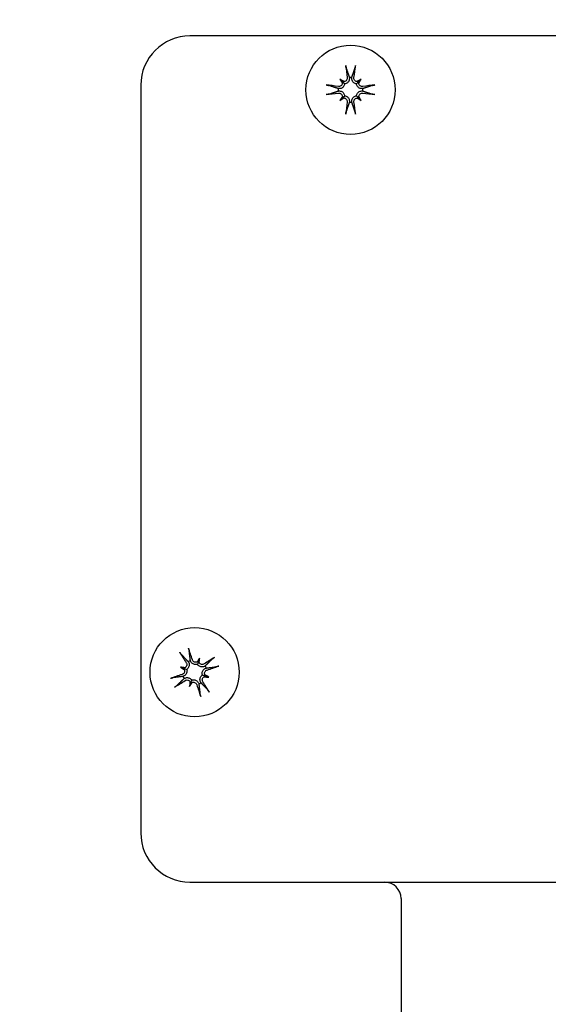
# Model space of a CAD drawing. Header units: inches. Extents: x 24 to 1128, y -69 to 748.
# Tile 348 of 656: x 457.56 to 459.58, y 687.27 to 691.02. Entities that reach past the tile are written whole.
import ezdxf

# ---------------------------------------------------------------- set-up
doc = ezdxf.new("R2010")
doc.units = ezdxf.units.IN
doc.header["$LTSCALE"] = 32
doc.header["$MEASUREMENT"] = 0
doc.layers.add('Dimension (ANSI)', color=7, linetype='Continuous', lineweight=25)
doc.layers.add('Visible (ANSI)', color=7, linetype='Continuous', lineweight=30)
doc.styles.add('Note Text (ANSI)', font='tahoma.ttf')
doc.dimstyles.new('SB Fraction-16 (ANSI)', dxfattribs={"dimscale": 32, "dimtxt": 0.125, "dimasz": 0.098425, "dimexe": 0.125, "dimexo": 0.0625, "dimgap": 0.031496, "dimtad": 0, "dimtih": 1, "dimtoh": 1, "dimdec": 4, "dimrnd": 1e-08, "dimzin": 0, "dimdsep": 46, "dimlunit": 5, "dimtxsty": 'Note Text (ANSI)', "dimcen": 0.09, "dimdle": 0.393701, "dimclrd": 256, "dimclre": 256, "dimclrt": 256, "dimadec": 0, "dimazin": 3, "dimtfac": 0.96, "dimtofl": 0, "dimtmove": 0, "dimatfit": 3, "dimfxl": 1, "dimfrac": 2, "dimtolj": 1, "dimtzin": 12, "dimlwd": -1, "dimlwe": -1, "dimarcsym": 0})

# ---------------------------------------------------------------- blocks, each defined once
blk = doc.blocks.new('*D18')
at = {"layer": 'Defpoints', "color": 0, "transparency": 16777216}
for p in [(468.7806, 692.6685), (316.9743, 544.6685), (468.7806, 544.6685)]:
    blk.add_point(p, dxfattribs=at)
at = {"layer": 'Dimension (ANSI)', "transparency": 16777216}
for p, q in [((466.7806, 692.6685), (312.9743, 692.6685)), ((316.9743, 689.5189), (316.9743, 626.7677)), ((316.9743, 547.8181), (316.9743, 620.5693)), ((466.7806, 544.6685), (312.9743, 544.6685))]:
    blk.add_line(p, q, dxfattribs=at)
for points in [[(316.4494, 689.5189), (317.4993, 689.5189), (316.9743, 692.6685)], [(316.4494, 547.8181), (317.4993, 547.8181), (316.9743, 544.6685)]]:
    blk.add_solid(points, dxfattribs=at)
at = {"layer": 'Dimension (ANSI)', "transparency": 16777216, "insert": (312.8723, 625.7599), "char_height": 4, "attachment_point": 1, "style": 'Note Text (ANSI)'}
blk.add_mtext('\\A1;148', dxfattribs=at)

msp = doc.modelspace()

# ---------------------------------------------------------------- linework, layer by layer
at = {"layer": 'Visible (ANSI)'}
for p, q in [((461.06042, 690.96029), (458.21042, 690.96029)), ((458.78247, 690.79553), (458.79103, 690.78697)), ((458.79103, 690.78697), (458.80049, 690.77751)), ((458.85481, 690.78697), (458.84535, 690.77751)), ((458.86336, 690.79553), (458.85481, 690.78697)), ((458.02292, 690.77279), (458.02292, 687.92279)), ((458.78247, 690.71464), (458.79103, 690.72319)), ((458.79103, 690.72319), (458.80049, 690.73265)), ((458.85481, 690.72319), (458.84535, 690.73265)), ((458.86336, 690.71464), (458.85481, 690.72319)), ((458.24322, 688.57779), (458.23874, 688.56518)), ((458.24727, 688.58919), (458.24322, 688.57779)), ((458.17423, 688.55443), (458.18563, 688.55038)), ((458.18563, 688.55038), (458.19824, 688.54591)), ((458.20899, 688.48139), (458.21303, 688.49279)), ((458.21303, 688.49279), (458.21751, 688.5054)), ((458.27063, 688.5202), (458.25802, 688.52468)), ((458.28202, 688.51615), (458.27063, 688.5202)), ((458.21042, 687.73529), (461.06042, 687.73529)), ((459.01542, 687.67279), (459.01542, 687.10029))]:
    msp.add_line(p, q, dxfattribs=at)
for centre, radius in [((459.63542, 689.34779), 4.125), ((459.63542, 689.34779), 4.09375), ((458.82292, 690.75508), 0.17), ((458.22813, 688.53529), 0.17)]:
    msp.add_circle(centre, radius, dxfattribs=at)
for centre, radius, start, end in [((458.21042, 690.77279), 0.1875, 90, 180), ((458.82292, 690.75508), 0.04718, 84.34093, 95.65907), ((458.82292, 690.75508), 0.04718, 174.34093, 185.65907), ((458.82292, 690.75508), 0.04718, 354.34093, 5.65907), ((458.82292, 690.75508), 0.04718, 264.34093, 275.65907), ((458.22813, 688.53529), 0.04718, 109.78883, 121.10698), ((458.22813, 688.53529), 0.04718, 19.78883, 31.10698), ((458.22813, 688.53529), 0.04718, 199.78883, 211.10698), ((458.22813, 688.53529), 0.04718, 289.78883, 301.10698), ((458.21042, 687.92279), 0.1875, 180, 270), ((458.95292, 687.67279), 0.0625, 0, 90)]:
    msp.add_arc(centre, radius, start, end, dxfattribs=at)
for centre, major_axis, ratio, start_param, end_param in [((458.83574, 690.75701), (0.03276, -0.21817), 0.0871557, 4.2685898, 4.4938021), ((458.8101, 690.75701), (0.03276, 0.21817), 0.0871557, 4.9309758, 5.1561882), ((458.76815, 690.6866), (0.15341, -0.12269), 0.5, 1.7720045, 1.8643738), ((458.8914, 690.80985), (-0.12269, 0.15341), 0.5, 1.2772189, 1.3695882), ((458.79565, 690.79811), (-0.00754, -0.00942), 0.9884519, 0.283831, 0.8431362), ((458.77989, 690.78235), (-0.00942, -0.00754), 0.9884519, 2.2984564, 2.8577617), ((458.87769, 690.6866), (0.15341, 0.12269), 0.5, 1.2772189, 1.3695882), ((458.85018, 690.79811), (-0.00754, 0.00942), 0.9884519, 2.2984564, 2.8577617), ((458.86594, 690.78235), (-0.00942, 0.00754), 0.9884519, 0.283831, 0.8431362), ((458.75443, 690.80985), (-0.12269, -0.15341), 0.5, 1.7720045, 1.8643738), ((458.82099, 690.74226), (-0.21817, 0.03276), 0.0871557, 4.9309758, 5.1561882), ((458.82484, 690.74226), (-0.21817, -0.03276), 0.0871557, 4.2685898, 4.4938021), ((458.82099, 690.7679), (0.21817, 0.03276), 0.0871557, 4.2685898, 4.4938021), ((458.8914, 690.70031), (0.12269, 0.15341), 0.5, 1.7720045, 1.8643738), ((458.76815, 690.82357), (-0.15341, -0.12269), 0.5, 1.2772189, 1.3695882), ((458.77989, 690.72782), (0.00942, -0.00754), 0.9884519, 0.283831, 0.8431362), ((458.79565, 690.71206), (0.00754, -0.00942), 0.9884519, 2.2984564, 2.8577617), ((458.83574, 690.75316), (-0.03276, -0.21817), 0.0871557, 4.9309758, 5.1561882), ((458.8101, 690.75316), (-0.03276, 0.21817), 0.0871557, 4.2685898, 4.4938021), ((458.85018, 690.71206), (0.00754, 0.00942), 0.9884519, 0.283831, 0.8431362), ((458.87769, 690.82357), (-0.15341, 0.12269), 0.5, 1.7720045, 1.8643738), ((458.86594, 690.72782), (0.00942, 0.00754), 0.9884519, 2.2984564, 2.8577617), ((458.75443, 690.70031), (0.12269, -0.15341), 0.5, 1.2772189, 1.3695882), ((458.82484, 690.7679), (0.21817, -0.03276), 0.0871557, 4.9309758, 5.1561882), ((458.23888, 688.54254), (0.12333, -0.18293), 0.0871557, 4.2685898, 4.4938021), ((458.21572, 688.53152), (-0.06417, 0.21108), 0.0871557, 4.9309758, 5.1561882), ((458.30701, 688.49698), (0.08581, 0.1767), 0.5, 1.2772189, 1.3695882), ((458.23426, 688.58586), (-0.01086, 0.00527), 0.9884519, 2.2984564, 2.8577617), ((458.25526, 688.5784), (-0.01175, 0.00276), 0.9884519, 0.283831, 0.8431362), ((458.14275, 688.55532), (-0.04486, -0.19125), 0.5, 1.7720045, 1.8643738), ((458.23537, 688.52454), (-0.18293, -0.12333), 0.0871557, 4.2685898, 4.4938021), ((458.2081, 688.44992), (0.19125, -0.04486), 0.5, 1.7720045, 1.8643738), ((458.26643, 688.61417), (-0.1767, 0.08581), 0.5, 1.2772189, 1.3695882), ((458.18502, 688.56243), (-0.00276, -0.01175), 0.9884519, 0.283831, 0.8431362), ((458.17756, 688.54142), (-0.00527, -0.01086), 0.9884519, 2.2984564, 2.8577617), ((458.22436, 688.54769), (0.21108, 0.06417), 0.0871557, 4.9309758, 5.1561882), ((458.2319, 688.52289), (-0.21108, -0.06417), 0.0871557, 4.9309758, 5.1561882), ((458.22088, 688.54604), (0.18293, 0.12333), 0.0871557, 4.2685898, 4.4938021), ((458.3135, 688.51526), (0.04486, 0.19125), 0.5, 1.7720045, 1.8643738), ((458.14925, 688.5736), (-0.08581, -0.1767), 0.5, 1.2772189, 1.3695882), ((458.20099, 688.49218), (0.01175, -0.00276), 0.9884519, 0.283831, 0.8431362), ((458.22199, 688.48472), (0.01086, -0.00527), 0.9884519, 2.2984564, 2.8577617), ((458.21738, 688.52804), (-0.12333, 0.18293), 0.0871557, 4.2685898, 4.4938021), ((458.27124, 688.50815), (0.00276, 0.01175), 0.9884519, 0.283831, 0.8431362), ((458.24815, 688.62066), (-0.19125, 0.04486), 0.5, 1.7720045, 1.8643738), ((458.27869, 688.52916), (0.00527, 0.01086), 0.9884519, 2.2984564, 2.8577617), ((458.18982, 688.45641), (0.1767, -0.08581), 0.5, 1.2772189, 1.3695882), ((458.24053, 688.53906), (0.06417, -0.21108), 0.0871557, 4.9309758, 5.1561882)]:
    msp.add_ellipse(centre, major_axis=major_axis, ratio=ratio, start_param=start_param, end_param=end_param, dxfattribs=at)
for points, knots in [([(458.80644, 690.83742), (458.80631, 690.8378), (458.80616, 690.83834), (458.80586, 690.83961), (458.80565, 690.8406), (458.8053, 690.84243), (458.80511, 690.84361), (458.80481, 690.84561), (458.80465, 690.84679), (458.80453, 690.84785), (458.80452, 690.84798), (458.8045, 690.84811)], [0.070980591, 0.070980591, 0.070980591, 0.070980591, 0.077295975, 0.077295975, 0.085001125, 0.085001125, 0.092713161, 0.092713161, 0.100429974, 0.100429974, 0.101478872, 0.101478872, 0.101478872, 0.101478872]), ([(458.84134, 690.84811), (458.84132, 690.84798), (458.84131, 690.84785), (458.84119, 690.84679), (458.84103, 690.84561), (458.84073, 690.84361), (458.84053, 690.84243), (458.84019, 690.8406), (458.83998, 690.83961), (458.83968, 690.83834), (458.83953, 690.8378), (458.8394, 690.83742)], [0.022192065, 0.022192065, 0.022192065, 0.022192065, 0.023240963, 0.023240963, 0.030957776, 0.030957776, 0.038669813, 0.038669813, 0.046374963, 0.046374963, 0.052690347, 0.052690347, 0.052690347, 0.052690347]), ([(458.81007, 690.80153), (458.81029, 690.79988), (458.8102, 690.79806), (458.80929, 690.7946), (458.80847, 690.79296), (458.80644, 690.79029), (458.80512, 690.78907), (458.8021, 690.78726), (458.8004, 690.78667), (458.79838, 690.78635), (458.79799, 690.7863), (458.7976, 690.78628)], [0, 0, 0, 0, 0.013005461, 0.013005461, 0.026010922, 0.026010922, 0.038651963, 0.038651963, 0.051293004, 0.051293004, 0.054256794, 0.054256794, 0.054256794, 0.054256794]), ([(458.81827, 690.80204), (458.81834, 690.80157), (458.8184, 690.80111), (458.81864, 690.79869), (458.81857, 690.79653), (458.81775, 690.79231), (458.81701, 690.79024), (458.81522, 690.78687), (458.81411, 690.78526), (458.8114, 690.7824), (458.8098, 690.78113), (458.80654, 690.77922), (458.80466, 690.77843), (458.802, 690.77776), (458.80124, 690.77761), (458.80049, 690.77751)], [0.221046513, 0.221046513, 0.221046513, 0.221046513, 0.225045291, 0.225045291, 0.24203012, 0.24203012, 0.259014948, 0.259014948, 0.273434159, 0.273434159, 0.28785337, 0.28785337, 0.302272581, 0.302272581, 0.307951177, 0.307951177, 0.307951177, 0.307951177]), ([(458.84535, 690.77751), (458.8446, 690.77761), (458.84384, 690.77776), (458.84117, 690.77843), (458.8393, 690.77922), (458.83603, 690.78113), (458.83444, 690.7824), (458.83173, 690.78526), (458.83062, 690.78687), (458.82883, 690.79024), (458.82809, 690.79231), (458.82727, 690.79653), (458.8272, 690.79869), (458.82739, 690.80065), (458.82743, 690.80111), (458.8275, 690.80157), (458.82757, 690.80204)], [-0.082905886, -0.082905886, -0.082905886, -0.082905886, -0.07722729, -0.07722729, -0.062808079, -0.062808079, -0.048388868, -0.048388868, -0.033969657, -0.033969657, -0.016984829, -0.016984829, 0, 0, 0, 0.003998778, 0.003998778, 0.003998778, 0.003998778]), ([(458.84824, 690.78628), (458.84681, 690.78638), (458.84533, 690.78672), (458.84232, 690.78798), (458.84084, 690.78899), (458.83847, 690.79134), (458.83744, 690.79282), (458.83605, 690.79607), (458.83569, 690.79783), (458.83564, 690.80014), (458.83567, 690.80084), (458.83576, 690.80153)], [0.028039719, 0.028039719, 0.028039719, 0.028039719, 0.038804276, 0.038804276, 0.051438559, 0.051438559, 0.064219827, 0.064219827, 0.077001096, 0.077001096, 0.082246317, 0.082246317, 0.082246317, 0.082246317]), ([(458.72989, 690.7735), (458.73002, 690.77349), (458.73015, 690.77347), (458.73121, 690.77335), (458.73239, 690.77319), (458.73439, 690.77289), (458.73557, 690.7727), (458.73741, 690.77235), (458.73839, 690.77214), (458.73966, 690.77184), (458.7402, 690.77169), (458.74058, 690.77156)], [0.022192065, 0.022192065, 0.022192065, 0.022192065, 0.023240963, 0.023240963, 0.030957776, 0.030957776, 0.038669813, 0.038669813, 0.046374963, 0.046374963, 0.052690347, 0.052690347, 0.052690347, 0.052690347]), ([(458.80049, 690.77751), (458.80039, 690.77676), (458.80024, 690.776), (458.79957, 690.77334), (458.79878, 690.77146), (458.79687, 690.7682), (458.79561, 690.7666), (458.79274, 690.76389), (458.79113, 690.76278), (458.78776, 690.76099), (458.78569, 690.76025), (458.78147, 690.75943), (458.77931, 690.75936), (458.77735, 690.75955), (458.77689, 690.7596), (458.77643, 690.75966), (458.77596, 690.75973)], [-0.082905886, -0.082905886, -0.082905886, -0.082905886, -0.07722729, -0.07722729, -0.062808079, -0.062808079, -0.048388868, -0.048388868, -0.033969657, -0.033969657, -0.016984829, -0.016984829, 0, 0, 0, 0.003998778, 0.003998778, 0.003998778, 0.003998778]), ([(458.77596, 690.75043), (458.77643, 690.75051), (458.77689, 690.75057), (458.77931, 690.7508), (458.78147, 690.75073), (458.78569, 690.74991), (458.78776, 690.74917), (458.79113, 690.74738), (458.79274, 690.74627), (458.79561, 690.74356), (458.79687, 690.74197), (458.79878, 690.7387), (458.79957, 690.73683), (458.80024, 690.73416), (458.80039, 690.7334), (458.80049, 690.73265)], [0.221046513, 0.221046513, 0.221046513, 0.221046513, 0.225045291, 0.225045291, 0.24203012, 0.24203012, 0.259014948, 0.259014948, 0.273434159, 0.273434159, 0.28785337, 0.28785337, 0.302272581, 0.302272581, 0.307951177, 0.307951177, 0.307951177, 0.307951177]), ([(458.79172, 690.7804), (458.79162, 690.77898), (458.79128, 690.77749), (458.79002, 690.77449), (458.78901, 690.773), (458.78666, 690.77064), (458.78518, 690.7696), (458.78193, 690.76821), (458.78017, 690.76785), (458.77786, 690.7678), (458.77716, 690.76784), (458.77647, 690.76793)], [0.028039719, 0.028039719, 0.028039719, 0.028039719, 0.038804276, 0.038804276, 0.051438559, 0.051438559, 0.064219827, 0.064219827, 0.077001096, 0.077001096, 0.082246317, 0.082246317, 0.082246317, 0.082246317]), ([(458.86987, 690.75973), (458.86941, 690.75966), (458.86895, 690.7596), (458.86653, 690.75936), (458.86437, 690.75943), (458.86014, 690.76025), (458.85807, 690.76099), (458.85471, 690.76278), (458.8531, 690.76389), (458.85023, 690.7666), (458.84897, 690.7682), (458.84705, 690.77146), (458.84627, 690.77334), (458.8456, 690.776), (458.84545, 690.77676), (458.84535, 690.77751)], [0.221046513, 0.221046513, 0.221046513, 0.221046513, 0.225045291, 0.225045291, 0.24203012, 0.24203012, 0.259014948, 0.259014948, 0.273434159, 0.273434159, 0.28785337, 0.28785337, 0.302272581, 0.302272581, 0.307951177, 0.307951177, 0.307951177, 0.307951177]), ([(458.84535, 690.73265), (458.84545, 690.7334), (458.8456, 690.73416), (458.84627, 690.73683), (458.84705, 690.7387), (458.84897, 690.74197), (458.85023, 690.74356), (458.8531, 690.74627), (458.85471, 690.74738), (458.85807, 690.74917), (458.86014, 690.74991), (458.86437, 690.75073), (458.86653, 690.7508), (458.86848, 690.75061), (458.86895, 690.75057), (458.86941, 690.75051), (458.86987, 690.75043)], [-0.082905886, -0.082905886, -0.082905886, -0.082905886, -0.07722729, -0.07722729, -0.062808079, -0.062808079, -0.048388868, -0.048388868, -0.033969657, -0.033969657, -0.016984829, -0.016984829, 0, 0, 0, 0.003998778, 0.003998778, 0.003998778, 0.003998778]), ([(458.86937, 690.76793), (458.86771, 690.76771), (458.8659, 690.7678), (458.86244, 690.76871), (458.8608, 690.76953), (458.85812, 690.77156), (458.85691, 690.77288), (458.8551, 690.7759), (458.8545, 690.7776), (458.85419, 690.77962), (458.85414, 690.78001), (458.85411, 690.7804)], [0, 0, 0, 0, 0.013005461, 0.013005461, 0.026010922, 0.026010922, 0.038651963, 0.038651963, 0.051293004, 0.051293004, 0.054256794, 0.054256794, 0.054256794, 0.054256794]), ([(458.90526, 690.77156), (458.90564, 690.77169), (458.90618, 690.77184), (458.90744, 690.77214), (458.90843, 690.77235), (458.91027, 690.7727), (458.91144, 690.77289), (458.91345, 690.77319), (458.91463, 690.77335), (458.91568, 690.77347), (458.91581, 690.77349), (458.91594, 690.7735)], [0.070980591, 0.070980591, 0.070980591, 0.070980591, 0.077295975, 0.077295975, 0.085001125, 0.085001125, 0.092713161, 0.092713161, 0.100429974, 0.100429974, 0.101478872, 0.101478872, 0.101478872, 0.101478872]), ([(458.74058, 690.7386), (458.7402, 690.73847), (458.73966, 690.73832), (458.73839, 690.73802), (458.73741, 690.73781), (458.73557, 690.73747), (458.73439, 690.73727), (458.73239, 690.73697), (458.73121, 690.73681), (458.73015, 690.73669), (458.73002, 690.73668), (458.72989, 690.73666)], [0.070980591, 0.070980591, 0.070980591, 0.070980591, 0.077295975, 0.077295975, 0.085001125, 0.085001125, 0.092713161, 0.092713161, 0.100429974, 0.100429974, 0.101478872, 0.101478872, 0.101478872, 0.101478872]), ([(458.77647, 690.74224), (458.77812, 690.74245), (458.77994, 690.74236), (458.7834, 690.74145), (458.78504, 690.74063), (458.78771, 690.73861), (458.78893, 690.73728), (458.79074, 690.73426), (458.79133, 690.73256), (458.79165, 690.73055), (458.7917, 690.73016), (458.79172, 690.72976)], [0, 0, 0, 0, 0.013005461, 0.013005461, 0.026010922, 0.026010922, 0.038651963, 0.038651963, 0.051293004, 0.051293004, 0.054256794, 0.054256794, 0.054256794, 0.054256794]), ([(458.7976, 690.72389), (458.79902, 690.72379), (458.80051, 690.72345), (458.80351, 690.72219), (458.805, 690.72117), (458.80736, 690.71883), (458.8084, 690.71734), (458.80979, 690.7141), (458.81015, 690.71234), (458.8102, 690.71002), (458.81016, 690.70933), (458.81007, 690.70863)], [0.028039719, 0.028039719, 0.028039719, 0.028039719, 0.038804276, 0.038804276, 0.051438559, 0.051438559, 0.064219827, 0.064219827, 0.077001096, 0.077001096, 0.082246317, 0.082246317, 0.082246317, 0.082246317]), ([(458.80049, 690.73265), (458.80124, 690.73255), (458.802, 690.7324), (458.80466, 690.73173), (458.80654, 690.73095), (458.8098, 690.72903), (458.8114, 690.72777), (458.81411, 690.7249), (458.81522, 690.72329), (458.81701, 690.71993), (458.81775, 690.71786), (458.81857, 690.71363), (458.81864, 690.71147), (458.81845, 690.70952), (458.8184, 690.70905), (458.81834, 690.70859), (458.81827, 690.70813)], [-0.082905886, -0.082905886, -0.082905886, -0.082905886, -0.07722729, -0.07722729, -0.062808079, -0.062808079, -0.048388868, -0.048388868, -0.033969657, -0.033969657, -0.016984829, -0.016984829, 0, 0, 0, 0.003998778, 0.003998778, 0.003998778, 0.003998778]), ([(458.82757, 690.70813), (458.8275, 690.70859), (458.82743, 690.70905), (458.8272, 690.71147), (458.82727, 690.71363), (458.82809, 690.71786), (458.82883, 690.71993), (458.83062, 690.72329), (458.83173, 690.7249), (458.83444, 690.72777), (458.83603, 690.72903), (458.8393, 690.73095), (458.84117, 690.73173), (458.84384, 690.7324), (458.8446, 690.73255), (458.84535, 690.73265)], [0.221046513, 0.221046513, 0.221046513, 0.221046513, 0.225045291, 0.225045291, 0.24203012, 0.24203012, 0.259014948, 0.259014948, 0.273434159, 0.273434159, 0.28785337, 0.28785337, 0.302272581, 0.302272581, 0.307951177, 0.307951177, 0.307951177, 0.307951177]), ([(458.83576, 690.70863), (458.83555, 690.71029), (458.83564, 690.7121), (458.83655, 690.71556), (458.83737, 690.7172), (458.83939, 690.71988), (458.84072, 690.72109), (458.84374, 690.7229), (458.84544, 690.7235), (458.84745, 690.72381), (458.84784, 690.72386), (458.84824, 690.72389)], [0, 0, 0, 0, 0.013005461, 0.013005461, 0.026010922, 0.026010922, 0.038651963, 0.038651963, 0.051293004, 0.051293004, 0.054256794, 0.054256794, 0.054256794, 0.054256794]), ([(458.85411, 690.72976), (458.85421, 690.73119), (458.85455, 690.73267), (458.85581, 690.73568), (458.85683, 690.73716), (458.85917, 690.73953), (458.86066, 690.74056), (458.8639, 690.74195), (458.86566, 690.74231), (458.86798, 690.74236), (458.86867, 690.74233), (458.86937, 690.74224)], [0.028039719, 0.028039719, 0.028039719, 0.028039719, 0.038804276, 0.038804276, 0.051438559, 0.051438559, 0.064219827, 0.064219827, 0.077001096, 0.077001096, 0.082246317, 0.082246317, 0.082246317, 0.082246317]), ([(458.91594, 690.73666), (458.91581, 690.73668), (458.91568, 690.73669), (458.91463, 690.73681), (458.91345, 690.73697), (458.91144, 690.73727), (458.91027, 690.73747), (458.90843, 690.73781), (458.90744, 690.73802), (458.90618, 690.73832), (458.90564, 690.73847), (458.90526, 690.7386)], [0.022192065, 0.022192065, 0.022192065, 0.022192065, 0.023240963, 0.023240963, 0.030957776, 0.030957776, 0.038669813, 0.038669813, 0.046374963, 0.046374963, 0.052690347, 0.052690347, 0.052690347, 0.052690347]), ([(458.8045, 690.66206), (458.80452, 690.66219), (458.80453, 690.66232), (458.80465, 690.66337), (458.80481, 690.66455), (458.80511, 690.66656), (458.8053, 690.66773), (458.80565, 690.66957), (458.80586, 690.67056), (458.80616, 690.67182), (458.80631, 690.67236), (458.80644, 690.67274)], [0.022192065, 0.022192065, 0.022192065, 0.022192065, 0.023240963, 0.023240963, 0.030957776, 0.030957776, 0.038669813, 0.038669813, 0.046374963, 0.046374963, 0.052690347, 0.052690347, 0.052690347, 0.052690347]), ([(458.8394, 690.67274), (458.83953, 690.67236), (458.83968, 690.67182), (458.83998, 690.67056), (458.84019, 690.66957), (458.84053, 690.66773), (458.84073, 690.66656), (458.84103, 690.66455), (458.84119, 690.66337), (458.84131, 690.66232), (458.84132, 690.66219), (458.84134, 690.66206)], [0.070980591, 0.070980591, 0.070980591, 0.070980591, 0.077295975, 0.077295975, 0.085001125, 0.085001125, 0.092713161, 0.092713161, 0.100429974, 0.100429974, 0.101478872, 0.101478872, 0.101478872, 0.101478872]), ([(458.17786, 688.60256), (458.17759, 688.60285), (458.17722, 688.60327), (458.1764, 688.60428), (458.17579, 688.60509), (458.17469, 688.6066), (458.174, 688.60757), (458.17287, 688.60925), (458.17222, 688.61025), (458.17166, 688.61115), (458.17159, 688.61126), (458.17153, 688.61137)], [0.070980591, 0.070980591, 0.070980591, 0.070980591, 0.077295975, 0.077295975, 0.085001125, 0.085001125, 0.092713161, 0.092713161, 0.100429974, 0.100429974, 0.101478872, 0.101478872, 0.101478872, 0.101478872]), ([(458.20479, 688.6272), (458.20483, 688.62708), (458.20487, 688.62696), (458.20522, 688.62595), (458.20558, 688.62482), (458.20617, 688.62288), (458.2065, 688.62174), (458.20698, 688.61993), (458.20721, 688.61895), (458.20748, 688.61767), (458.20758, 688.61712), (458.20763, 688.61672)], [0.022192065, 0.022192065, 0.022192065, 0.022192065, 0.023240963, 0.023240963, 0.030957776, 0.030957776, 0.038669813, 0.038669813, 0.046374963, 0.046374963, 0.052690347, 0.052690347, 0.052690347, 0.052690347]), ([(458.19657, 688.57171), (458.19747, 688.57031), (458.19817, 688.56863), (458.19884, 688.56512), (458.1988, 688.56328), (458.19812, 688.56), (458.19745, 688.55833), (458.1955, 688.5554), (458.19422, 688.55413), (458.19254, 688.55298), (458.1922, 688.55277), (458.19186, 688.55258)], [0, 0, 0, 0, 0.013005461, 0.013005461, 0.026010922, 0.026010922, 0.038651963, 0.038651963, 0.051293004, 0.051293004, 0.054256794, 0.054256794, 0.054256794, 0.054256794]), ([(458.20375, 688.57569), (458.20402, 688.5753), (458.20427, 688.57491), (458.20553, 688.57283), (458.20639, 688.57085), (458.20746, 688.56668), (458.20768, 688.5645), (458.20752, 688.56069), (458.2072, 688.55876), (458.20599, 688.55501), (458.20509, 688.55318), (458.20297, 688.55005), (458.20161, 688.54853), (458.19949, 688.54678), (458.19887, 688.54632), (458.19824, 688.54591)], [0.221046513, 0.221046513, 0.221046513, 0.221046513, 0.225045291, 0.225045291, 0.24203012, 0.24203012, 0.259014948, 0.259014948, 0.273434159, 0.273434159, 0.28785337, 0.28785337, 0.302272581, 0.302272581, 0.307951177, 0.307951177, 0.307951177, 0.307951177]), ([(458.23874, 688.56518), (458.23802, 688.56495), (458.23727, 688.56476), (458.23458, 688.56422), (458.23255, 688.56412), (458.22877, 688.56445), (458.22679, 688.5649), (458.22312, 688.56633), (458.22142, 688.5673), (458.21836, 688.56958), (458.2168, 688.57113), (458.21425, 688.57459), (458.21325, 688.57651), (458.21259, 688.57836), (458.21243, 688.57879), (458.21228, 688.57924), (458.21215, 688.57969)], [-0.082905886, -0.082905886, -0.082905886, -0.082905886, -0.07722729, -0.07722729, -0.062808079, -0.062808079, -0.048388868, -0.048388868, -0.033969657, -0.033969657, -0.016984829, -0.016984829, 0, 0, 0, 0.003998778, 0.003998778, 0.003998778, 0.003998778]), ([(458.23759, 688.57434), (458.23626, 688.57382), (458.23477, 688.57349), (458.23152, 688.57333), (458.22974, 688.57361), (458.22659, 688.57471), (458.22502, 688.57561), (458.22237, 688.57794), (458.22129, 688.57938), (458.22025, 688.58145), (458.21998, 688.58209), (458.21977, 688.58275)], [0.028039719, 0.028039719, 0.028039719, 0.028039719, 0.038804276, 0.038804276, 0.051438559, 0.051438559, 0.064219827, 0.064219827, 0.077001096, 0.077001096, 0.082246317, 0.082246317, 0.082246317, 0.082246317]), ([(458.26455, 688.56685), (458.26315, 688.56594), (458.26147, 688.56525), (458.25796, 688.56458), (458.25612, 688.56462), (458.25284, 688.56529), (458.25117, 688.56597), (458.24824, 688.56792), (458.24697, 688.5692), (458.24582, 688.57088), (458.24561, 688.57121), (458.24541, 688.57156)], [0, 0, 0, 0, 0.013005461, 0.013005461, 0.026010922, 0.026010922, 0.038651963, 0.038651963, 0.051293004, 0.051293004, 0.054256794, 0.054256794, 0.054256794, 0.054256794]), ([(458.2954, 688.58555), (458.29569, 688.58583), (458.29611, 688.5862), (458.29712, 688.58702), (458.29792, 688.58763), (458.29943, 688.58873), (458.30041, 688.58941), (458.30209, 688.59054), (458.30309, 688.59119), (458.30399, 688.59176), (458.3041, 688.59182), (458.30421, 688.59189)], [0.070980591, 0.070980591, 0.070980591, 0.070980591, 0.077295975, 0.077295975, 0.085001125, 0.085001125, 0.092713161, 0.092713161, 0.100429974, 0.100429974, 0.101478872, 0.101478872, 0.101478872, 0.101478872]), ([(458.18908, 688.54475), (458.1896, 688.54342), (458.18993, 688.54194), (458.19008, 688.53868), (458.18981, 688.5369), (458.18871, 688.53376), (458.18781, 688.53219), (458.18548, 688.52954), (458.18404, 688.52846), (458.18197, 688.52741), (458.18133, 688.52715), (458.18067, 688.52693)], [0.028039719, 0.028039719, 0.028039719, 0.028039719, 0.038804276, 0.038804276, 0.051438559, 0.051438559, 0.064219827, 0.064219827, 0.077001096, 0.077001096, 0.082246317, 0.082246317, 0.082246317, 0.082246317]), ([(458.19824, 688.54591), (458.19847, 688.54518), (458.19866, 688.54444), (458.1992, 688.54174), (458.1993, 688.53971), (458.19897, 688.53594), (458.19852, 688.53395), (458.19709, 688.53028), (458.19612, 688.52858), (458.19384, 688.52552), (458.19229, 688.52396), (458.18883, 688.52141), (458.18691, 688.52042), (458.18506, 688.51975), (458.18463, 688.51959), (458.18418, 688.51945), (458.18373, 688.51932)], [-0.082905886, -0.082905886, -0.082905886, -0.082905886, -0.07722729, -0.07722729, -0.062808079, -0.062808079, -0.048388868, -0.048388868, -0.033969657, -0.033969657, -0.016984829, -0.016984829, 0, 0, 0, 0.003998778, 0.003998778, 0.003998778, 0.003998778]), ([(458.26853, 688.55967), (458.26814, 688.5594), (458.26775, 688.55915), (458.26566, 688.55789), (458.26369, 688.55703), (458.25952, 688.55595), (458.25733, 688.55573), (458.25352, 688.5559), (458.25159, 688.55622), (458.24784, 688.55743), (458.24602, 688.55833), (458.24288, 688.56045), (458.24137, 688.56181), (458.23962, 688.56393), (458.23916, 688.56455), (458.23874, 688.56518)], [0.221046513, 0.221046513, 0.221046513, 0.221046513, 0.225045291, 0.225045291, 0.24203012, 0.24203012, 0.259014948, 0.259014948, 0.273434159, 0.273434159, 0.28785337, 0.28785337, 0.302272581, 0.302272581, 0.307951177, 0.307951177, 0.307951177, 0.307951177]), ([(458.25802, 688.52468), (458.25779, 688.5254), (458.25759, 688.52614), (458.25706, 688.52884), (458.25696, 688.53087), (458.25729, 688.53464), (458.25774, 688.53663), (458.25917, 688.5403), (458.26014, 688.542), (458.26241, 688.54506), (458.26396, 688.54662), (458.26743, 688.54917), (458.26934, 688.55016), (458.27119, 688.55083), (458.27163, 688.55099), (458.27207, 688.55113), (458.27253, 688.55127)], [-0.082905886, -0.082905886, -0.082905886, -0.082905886, -0.07722729, -0.07722729, -0.062808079, -0.062808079, -0.048388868, -0.048388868, -0.033969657, -0.033969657, -0.016984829, -0.016984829, 0, 0, 0, 0.003998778, 0.003998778, 0.003998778, 0.003998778]), ([(458.26718, 688.52583), (458.26665, 688.52716), (458.26632, 688.52865), (458.26617, 688.5319), (458.26645, 688.53368), (458.26755, 688.53682), (458.26845, 688.53839), (458.27078, 688.54105), (458.27221, 688.54212), (458.27428, 688.54317), (458.27492, 688.54343), (458.27559, 688.54365)], [0.028039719, 0.028039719, 0.028039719, 0.028039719, 0.038804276, 0.038804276, 0.051438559, 0.051438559, 0.064219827, 0.064219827, 0.077001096, 0.077001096, 0.082246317, 0.082246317, 0.082246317, 0.082246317]), ([(458.32004, 688.55863), (458.31992, 688.55859), (458.31979, 688.55855), (458.31879, 688.5582), (458.31765, 688.55783), (458.31572, 688.55725), (458.31457, 688.55692), (458.31276, 688.55644), (458.31178, 688.5562), (458.31051, 688.55593), (458.30996, 688.55584), (458.30956, 688.55579)], [0.022192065, 0.022192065, 0.022192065, 0.022192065, 0.023240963, 0.023240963, 0.030957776, 0.030957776, 0.038669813, 0.038669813, 0.046374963, 0.046374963, 0.052690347, 0.052690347, 0.052690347, 0.052690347]), ([(458.13622, 688.51195), (458.13634, 688.51199), (458.13646, 688.51203), (458.13747, 688.51238), (458.1386, 688.51275), (458.14054, 688.51334), (458.14168, 688.51366), (458.14349, 688.51414), (458.14447, 688.51438), (458.14574, 688.51465), (458.1463, 688.51474), (458.1467, 688.51479)], [0.022192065, 0.022192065, 0.022192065, 0.022192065, 0.023240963, 0.023240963, 0.030957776, 0.030957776, 0.038669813, 0.038669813, 0.046374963, 0.046374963, 0.052690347, 0.052690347, 0.052690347, 0.052690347]), ([(458.18773, 688.51091), (458.18811, 688.51118), (458.18851, 688.51144), (458.19059, 688.51269), (458.19257, 688.51355), (458.19673, 688.51463), (458.19892, 688.51485), (458.20273, 688.51468), (458.20466, 688.51437), (458.20841, 688.51315), (458.21024, 688.51225), (458.21337, 688.51013), (458.21488, 688.50877), (458.21664, 688.50666), (458.2171, 688.50603), (458.21751, 688.5054)], [0.221046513, 0.221046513, 0.221046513, 0.221046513, 0.225045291, 0.225045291, 0.24203012, 0.24203012, 0.259014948, 0.259014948, 0.273434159, 0.273434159, 0.28785337, 0.28785337, 0.302272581, 0.302272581, 0.307951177, 0.307951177, 0.307951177, 0.307951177]), ([(458.1917, 688.50373), (458.1931, 688.50464), (458.19478, 688.50533), (458.1983, 688.506), (458.20013, 688.50597), (458.20342, 688.50529), (458.20508, 688.50461), (458.20802, 688.50266), (458.20928, 688.50138), (458.21044, 688.4997), (458.21064, 688.49937), (458.21084, 688.49902)], [0, 0, 0, 0, 0.013005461, 0.013005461, 0.026010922, 0.026010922, 0.038651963, 0.038651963, 0.051293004, 0.051293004, 0.054256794, 0.054256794, 0.054256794, 0.054256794]), ([(458.21751, 688.5054), (458.21823, 688.50563), (458.21898, 688.50582), (458.22168, 688.50636), (458.22371, 688.50646), (458.22748, 688.50613), (458.22946, 688.50568), (458.23314, 688.50425), (458.23483, 688.50328), (458.2379, 688.50101), (458.23946, 688.49946), (458.24201, 688.49599), (458.243, 688.49408), (458.24367, 688.49222), (458.24383, 688.49179), (458.24397, 688.49134), (458.2441, 688.49089)], [-0.082905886, -0.082905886, -0.082905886, -0.082905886, -0.07722729, -0.07722729, -0.062808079, -0.062808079, -0.048388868, -0.048388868, -0.033969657, -0.033969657, -0.016984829, -0.016984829, 0, 0, 0, 0.003998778, 0.003998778, 0.003998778, 0.003998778]), ([(458.21867, 688.49624), (458.22, 688.49677), (458.22148, 688.49709), (458.22474, 688.49725), (458.22652, 688.49697), (458.22966, 688.49587), (458.23123, 688.49497), (458.23388, 688.49264), (458.23496, 688.49121), (458.236, 688.48914), (458.23627, 688.4885), (458.23649, 688.48783)], [0.028039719, 0.028039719, 0.028039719, 0.028039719, 0.038804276, 0.038804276, 0.051438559, 0.051438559, 0.064219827, 0.064219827, 0.077001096, 0.077001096, 0.082246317, 0.082246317, 0.082246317, 0.082246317]), ([(458.2525, 688.49489), (458.25224, 688.49528), (458.25198, 688.49567), (458.25073, 688.49775), (458.24987, 688.49973), (458.24879, 688.5039), (458.24857, 688.50608), (458.24874, 688.5099), (458.24905, 688.51182), (458.25026, 688.51558), (458.25116, 688.5174), (458.25329, 688.52053), (458.25465, 688.52205), (458.25676, 688.5238), (458.25738, 688.52426), (458.25802, 688.52468)], [0.221046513, 0.221046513, 0.221046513, 0.221046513, 0.225045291, 0.225045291, 0.24203012, 0.24203012, 0.259014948, 0.259014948, 0.273434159, 0.273434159, 0.28785337, 0.28785337, 0.302272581, 0.302272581, 0.307951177, 0.307951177, 0.307951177, 0.307951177]), ([(458.25968, 688.49887), (458.25878, 688.50027), (458.25808, 688.50195), (458.25742, 688.50546), (458.25745, 688.5073), (458.25813, 688.51058), (458.2588, 688.51225), (458.26076, 688.51518), (458.26203, 688.51645), (458.26372, 688.5176), (458.26405, 688.51781), (458.2644, 688.518)], [0, 0, 0, 0, 0.013005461, 0.013005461, 0.026010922, 0.026010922, 0.038651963, 0.038651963, 0.051293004, 0.051293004, 0.054256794, 0.054256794, 0.054256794, 0.054256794]), ([(458.16086, 688.48503), (458.16057, 688.48475), (458.16015, 688.48438), (458.15913, 688.48356), (458.15833, 688.48295), (458.15682, 688.48185), (458.15584, 688.48117), (458.15417, 688.48004), (458.15317, 688.47939), (458.15226, 688.47882), (458.15215, 688.47876), (458.15204, 688.47869)], [0.070980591, 0.070980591, 0.070980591, 0.070980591, 0.077295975, 0.077295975, 0.085001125, 0.085001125, 0.092713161, 0.092713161, 0.100429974, 0.100429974, 0.101478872, 0.101478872, 0.101478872, 0.101478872]), ([(458.27839, 688.46802), (458.27867, 688.46773), (458.27903, 688.46731), (458.27985, 688.4663), (458.28047, 688.4655), (458.28157, 688.46398), (458.28225, 688.46301), (458.28338, 688.46133), (458.28403, 688.46033), (458.28459, 688.45943), (458.28466, 688.45932), (458.28473, 688.45921)], [0.070980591, 0.070980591, 0.070980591, 0.070980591, 0.077295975, 0.077295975, 0.085001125, 0.085001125, 0.092713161, 0.092713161, 0.100429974, 0.100429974, 0.101478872, 0.101478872, 0.101478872, 0.101478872]), ([(458.25147, 688.44338), (458.25143, 688.4435), (458.25138, 688.44362), (458.25104, 688.44463), (458.25067, 688.44576), (458.25008, 688.4477), (458.24976, 688.44885), (458.24928, 688.45065), (458.24904, 688.45163), (458.24877, 688.45291), (458.24868, 688.45346), (458.24862, 688.45386)], [0.022192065, 0.022192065, 0.022192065, 0.022192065, 0.023240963, 0.023240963, 0.030957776, 0.030957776, 0.038669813, 0.038669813, 0.046374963, 0.046374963, 0.052690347, 0.052690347, 0.052690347, 0.052690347])]:
    msp.add_open_spline(points, degree=3, knots=knots, dxfattribs=at)
for points, weights in [([(458.80644, 690.83742), (458.81381, 690.81547), (458.81805, 690.80273)], [1.00573011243, 1.04257005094, 1.00216925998]), ([(458.82779, 690.80273), (458.83203, 690.81547), (458.8394, 690.83742)], [1.00216925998, 1.04257005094, 1.00573011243]), ([(458.77527, 690.75995), (458.76253, 690.76419), (458.74058, 690.77156)], [1.00216925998, 1.04257005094, 1.00573011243]), ([(458.74058, 690.7386), (458.76253, 690.74597), (458.77527, 690.75021)], [1.00573011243, 1.04257005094, 1.00216925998]), ([(458.90526, 690.77156), (458.8833, 690.76419), (458.87056, 690.75995)], [1.00573011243, 1.04257005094, 1.00216925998]), ([(458.87056, 690.75021), (458.8833, 690.74597), (458.90526, 690.7386)], [1.00216925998, 1.04257005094, 1.00573011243]), ([(458.81805, 690.70744), (458.81381, 690.6947), (458.80644, 690.67274)], [1.00216925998, 1.04257005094, 1.00573011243]), ([(458.8394, 690.67274), (458.83203, 690.6947), (458.82779, 690.70744)], [1.00573011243, 1.04257005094, 1.00216925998]), ([(458.21205, 688.58041), (458.2104, 688.59373), (458.20763, 688.61672)], [1.00216925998, 1.04257005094, 1.00573011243]), ([(458.17786, 688.60256), (458.19396, 688.5859), (458.20326, 688.57622)], [1.00573011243, 1.04257005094, 1.00216925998]), ([(458.2954, 688.58555), (458.27874, 688.56946), (458.26906, 688.56016)], [1.00573011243, 1.04257005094, 1.00216925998]), ([(458.27324, 688.55137), (458.28657, 688.55301), (458.30956, 688.55579)], [1.00216925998, 1.04257005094, 1.00573011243]), ([(458.18301, 688.51922), (458.16969, 688.51757), (458.1467, 688.51479)], [1.00216925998, 1.04257005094, 1.00573011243]), ([(458.16086, 688.48503), (458.17751, 688.50112), (458.1872, 688.51042)], [1.00573011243, 1.04257005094, 1.00216925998]), ([(458.27839, 688.46802), (458.2623, 688.48468), (458.253, 688.49436)], [1.00573011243, 1.04257005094, 1.00216925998]), ([(458.2442, 688.49017), (458.24585, 688.47685), (458.24862, 688.45386)], [1.00216925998, 1.04257005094, 1.00573011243])]:
    msp.add_rational_spline(points, weights, degree=2, dxfattribs=at)
for points in [[(458.81805, 690.80273), (458.81812, 690.8025), (458.8182, 690.80227), (458.81827, 690.80204)], [(458.82757, 690.80204), (458.82764, 690.80227), (458.82771, 690.8025), (458.82779, 690.80273)], [(458.77596, 690.75973), (458.77573, 690.7598), (458.7755, 690.75988), (458.77527, 690.75995)], [(458.77527, 690.75021), (458.7755, 690.75029), (458.77573, 690.75036), (458.77596, 690.75043)], [(458.87056, 690.75995), (458.87033, 690.75988), (458.8701, 690.7598), (458.86987, 690.75973)], [(458.86987, 690.75043), (458.8701, 690.75036), (458.87033, 690.75029), (458.87056, 690.75021)], [(458.81827, 690.70813), (458.8182, 690.7079), (458.81812, 690.70767), (458.81805, 690.70744)], [(458.82779, 690.70744), (458.82771, 690.70767), (458.82764, 690.7079), (458.82757, 690.70813)], [(458.20326, 688.57622), (458.20342, 688.57605), (458.20359, 688.57587), (458.20375, 688.57569)], [(458.21215, 688.57969), (458.21212, 688.57993), (458.21208, 688.58017), (458.21205, 688.58041)], [(458.26906, 688.56016), (458.26888, 688.55999), (458.26871, 688.55983), (458.26853, 688.55967)], [(458.27253, 688.55127), (458.27276, 688.5513), (458.273, 688.55134), (458.27324, 688.55137)], [(458.18373, 688.51932), (458.18349, 688.51928), (458.18325, 688.51925), (458.18301, 688.51922)], [(458.1872, 688.51042), (458.18737, 688.51059), (458.18755, 688.51075), (458.18773, 688.51091)], [(458.253, 688.49436), (458.25283, 688.49454), (458.25267, 688.49471), (458.2525, 688.49489)], [(458.2441, 688.49089), (458.24414, 688.49066), (458.24417, 688.49042), (458.2442, 688.49017)]]:
    msp.add_open_spline(points, degree=3, dxfattribs=at)

# ---------------------------------------------------------------- dimensions: what is measured, and where the dimension line sits
at = {"layer": 'Dimension (ANSI)'}
dim = msp.add_linear_dim(base=(316.97435, 544.66853), p1=(468.78063, 692.66853), p2=(468.78063, 544.66853), angle=90, dimstyle='SB Fraction-16 (ANSI)', override={"dimgap": 0.031496, "dimdec": 4, "dimtol": 0, "dimlim": 0, "dimtp": 0, "dimtm": 0, "dimtdec": 2, "dimatfit": 1}, dxfattribs=at)
dim.commit()
dim.dimension.update_dxf_attribs({"geometry": '*D18', "text_midpoint": (316.97435, 623.66853), "dimtype": 160})

doc.saveas('drawing.dxf')
